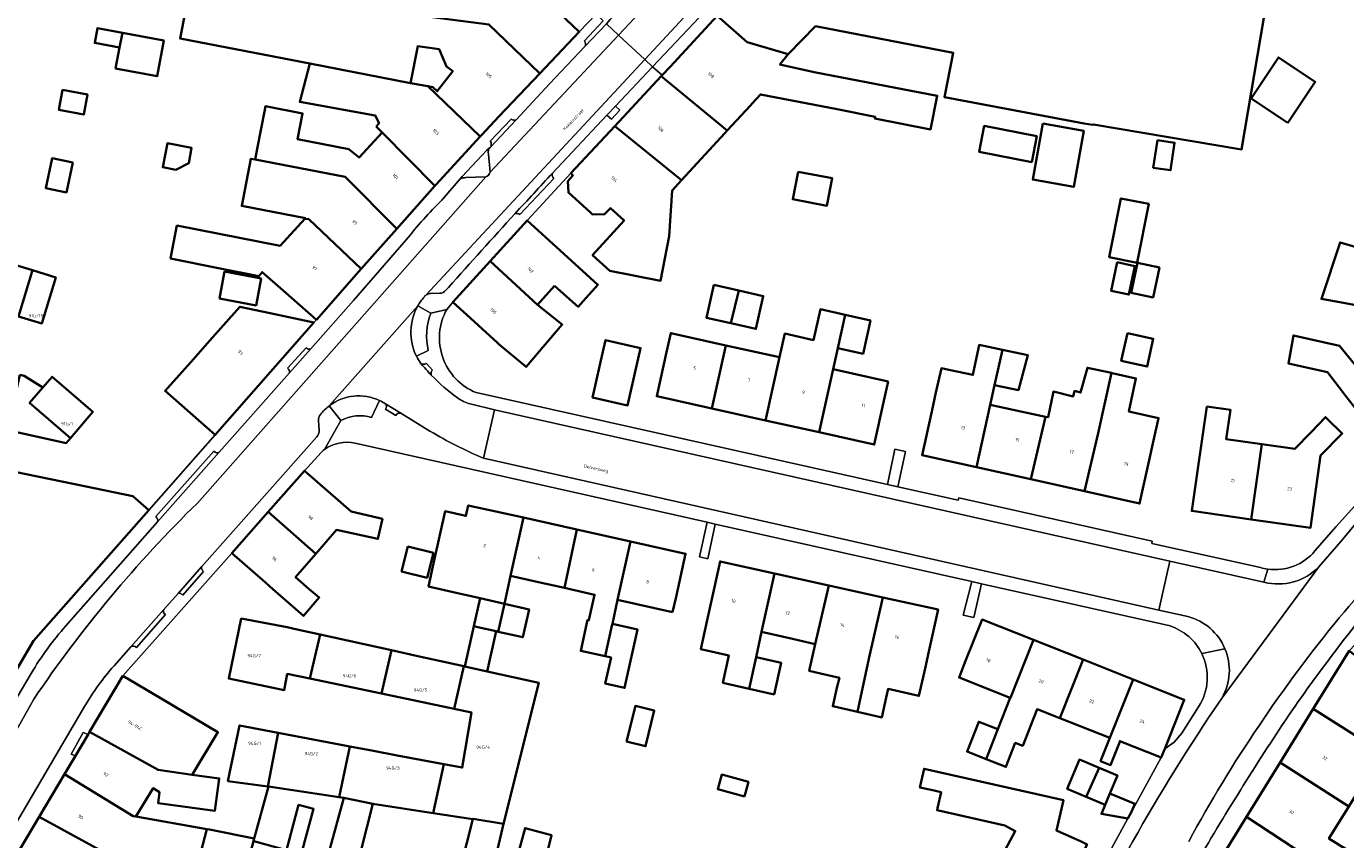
# Model space of a CAD drawing. Header units: metres. Extents: x 197700 to 204338, y 317132 to 325229.
# Tile 609 of 656: x 203213 to 203361, y 318282 to 318373. Entities that reach past the tile are written whole.
import ezdxf
from ezdxf.enums import TextEntityAlignment as Align

# ---------------------------------------------------------------- set-up
doc = ezdxf.new("R2010")
doc.units = ezdxf.units.M
for name, color, linetype, lineweight in [('B-WE-GR-BEPLANTING_CULTUUR_BODEMBEDEKKER-GV', 90, 'Continuous', 18), ('B-WE-OG-BEBOUWING-GV', 7, 'Continuous', 35), ('B-WE-OG-BEBOUWING-T18', 10, 'Continuous', 18), ('B-WE-OG-TERREIN_ERF-GV', 7, 'Continuous', 18), ('B-WE-OG-TOPOGRAFIE-T18', 10, 'Continuous', 18), ('B-WE-VH-VERHARDING_ASFALT-GV', 252, 'Continuous', 18), ('B-WE-VH-VERHARDING_BETONSTRAATSTEEN-GV', 252, 'Continuous', 18), ('B-WE-VH-VERHARDING_OPEN-GV', 252, 'Continuous', 18), ('B-WE-VH-VERHARDING_TEGEL-GV', 252, 'Continuous', 18)]:
    doc.layers.add(name, color=color, linetype=linetype, lineweight=lineweight)
doc.styles.add('NLCS-ISO-M200-T18', font='NLCS-ISO.ttf', dxfattribs={"height": 0.36})

msp = doc.modelspace()

# ---------------------------------------------------------------- linework, layer by layer
at = {"layer": 'B-WE-GR-BEPLANTING_CULTUUR_BODEMBEDEKKER-GV'}
for points in [[(203264.811, 318359.553), (203264.407, 318359.231), (203261.637, 318356.277), (203261.394, 318356.009)], [(203264.76, 318356.766), (203264.569, 318358.789)], [(203262.055, 318356.141), (203264.277, 318356.232)], [(203258.127, 318340.951), (203256.671, 318341.78)], [(203256.503, 318336.151), (203257.833, 318336.79)], [(203251.481, 318329.269), (203252.387, 318331.174)], [(203246.74, 318330.579), (203248.058, 318328.951)]]:
    msp.add_lwpolyline(points, dxfattribs=at)
for points in [[(203264.569, 318358.789, -0.2937185), (203264.811, 318359.553)], [(203264.277, 318356.232, 0.2566328), (203264.76, 318356.766)], [(203261.394, 318356.009, -0.0846669), (203262.055, 318356.141)], [(203256.671, 318341.78, 0.2487079), (203256.503, 318336.151)], [(203257.833, 318336.79, -0.1485784), (203258.127, 318340.951)], [(203252.387, 318331.174, 0.2788916), (203246.74, 318330.579)], [(203248.058, 318328.951, -0.1997564), (203251.481, 318329.269)]]:
    msp.add_lwpolyline(points, format="xyb", dxfattribs=at)
at = {"layer": 'B-WE-OG-BEBOUWING-GV'}
for points in [[(203267.16, 318379.676), (203267.027, 318379.532), (203262.564, 318380.231), (203262.501, 318379.828), (203262.051, 318376.954), (203256.359, 318377.676), (203251.834, 318378.249), (203251.402, 318374.992), (203257.119, 318374.252), (203264.635, 318373.309), (203270.323, 318367.805), (203274.749, 318372.46), (203271.125, 318375.906)], [(203263.658, 318360.766), (203263.825, 318360.947), (203265.733, 318362.978), (203270.323, 318367.805), (203264.635, 318373.309), (203257.119, 318374.252), (203251.402, 318374.992), (203248.804, 318375.487), (203231.391, 318378.744), (203230.03, 318371.741), (203244.561, 318368.917), (203255.856, 318366.722), (203256.661, 318370.862), (203259.072, 318370.53), (203259.877, 318368.597), (203260.576, 318368.055), (203258.843, 318365.82), (203258.334, 318366.291), (203257.806, 318366.383)], [(203290.22, 318374.281), (203284.927, 318368.553), (203284.042, 318367.604), (203283.947, 318367.502), (203291.343, 318361.42), (203293.93, 318364.241), (203294.085, 318364.409), (203295.06, 318365.473), (203303.65, 318363.798), (203307.913, 318362.967), (203307.885, 318362.756), (203314.127, 318361.539), (203314.863, 318365.312), (203301.078, 318367.959), (203297.246, 318368.807), (203298.17, 318369.965), (203293.576, 318371.321)], [(203223.563, 318372.368), (203220.785, 318372.893), (203220.471, 318371.234), (203223.249, 318370.709)], [(203222.81, 318368.383), (203227.453, 318367.506), (203228.206, 318371.49), (203223.563, 318372.368), (203223.249, 318370.709)], [(203354.152, 318362.277), (203357.222, 318366.87), (203353.114, 318369.616), (203350.044, 318365.023)], [(203251.989, 318361.87), (203252.671, 318361.186), (203258.575, 318355.233), (203258.683, 318355.355), (203263.658, 318360.766), (203257.806, 318366.383), (203255.856, 318366.722), (203244.561, 318368.917), (203243.438, 318364.616), (203251.906, 318363.104), (203252.321, 318362.229)], [(203291.343, 318361.42), (203283.947, 318367.502), (203278.729, 318361.906), (203286.228, 318355.843), (203291.068, 318361.121)], [(203216.843, 318365.962), (203216.45, 318363.722), (203219.255, 318363.23), (203219.648, 318365.469)], [(203254.315, 318350.423), (203258.575, 318355.233), (203252.671, 318361.186), (203250.101, 318358.407), (203248.918, 318359.324), (203243.187, 318360.438), (203243.75, 318363.336), (203239.596, 318364.143), (203239.519, 318363.748), (203238.701, 318359.54), (203238.433, 318358.163), (203248.512, 318356.222)], [(203326.707, 318362.203), (203325.576, 318355.921), (203330.156, 318355.097), (203331.287, 318361.38)], [(203273.805, 318356.625), (203274.053, 318356.39), (203273.481, 318355.74), (203273.534, 318354.465), (203276.008, 318352.236), (203276.257, 318352.012), (203277.602, 318352.04), (203278.243, 318352.739), (203279.782, 318351.328), (203276.245, 318347.471), (203278.165, 318345.71), (203283.861, 318344.599), (203284.833, 318349.582), (203285.184, 318354.705), (203286.228, 318355.843), (203278.729, 318361.906)], [(203325.449, 318357.873), (203326.018, 318360.784), (203320.145, 318361.931), (203319.576, 318359.02)], [(203229.569, 318357.023), (203230.996, 318357.773), (203231.322, 318359.469), (203228.609, 318359.99), (203228.093, 318357.306)], [(203339.532, 318360.328), (203339.076, 318357.256), (203341.011, 318356.969), (203341.467, 318360.042)], [(203217.998, 318357.832), (203215.681, 318358.322), (203214.972, 318354.968), (203217.289, 318354.478)], [(203250.326, 318345.919), (203254.315, 318350.423), (203248.512, 318356.222), (203238.433, 318358.163), (203237.959, 318358.254), (203236.933, 318352.972), (203244.068, 318351.585), (203244.02, 318351.533), (203244.44, 318351.484)], [(203299.278, 318356.802), (203298.684, 318353.725), (203302.509, 318352.988), (203303.102, 318356.065)], [(203337.268, 318346.62), (203338.571, 318353.19), (203335.445, 318353.81), (203334.142, 318347.24), (203337.097, 318346.654)], [(203245.327, 318340.211), (203250.326, 318345.919), (203244.44, 318351.484), (203244.02, 318351.533), (203241.234, 318348.52), (203229.669, 318350.768), (203228.957, 318347.093), (203234.53, 318345.983), (203238.866, 318345.12), (203239.226, 318345.555), (203241.566, 318343.505)], [(203271.986, 318344.018), (203274.638, 318341.672), (203275.177, 318342.302), (203276.851, 318344.151), (203272.63, 318347.987), (203268.93, 318351.349), (203264.789, 318346.791), (203270.064, 318341.904)], [(203382.244, 318337.615), (203390.376, 318341.484), (203390.628, 318342.086), (203388.445, 318346.894), (203383.892, 318344.827), (203380.567, 318343.317), (203370.928, 318346.109), (203370.873, 318345.917), (203365.226, 318347.553), (203365.171, 318347.388), (203360.006, 318348.884), (203357.917, 318342.564), (203363.216, 318341.607), (203363.185, 318341.501), (203369.164, 318340.34), (203372.319, 318339.513)], [(203210.869, 318346.549), (203209.308, 318341.375), (203211.919, 318340.587), (203213.48, 318345.761)], [(203264.789, 318346.791), (203260.608, 318342.189), (203262.57, 318340.393), (203265.577, 318337.64), (203265.766, 318337.467), (203268.791, 318334.95), (203272.849, 318339.677), (203270.064, 318341.904)], [(203335.017, 318346.657), (203334.35, 318343.466), (203336.348, 318343.048), (203337.015, 318346.239)], [(203339.76, 318346.08), (203337.31, 318346.592), (203336.609, 318343.242), (203339.06, 318342.73)], [(203213.48, 318345.761), (203211.919, 318340.587), (203214.53, 318339.799), (203216.091, 318344.973)], [(203234.446, 318342.598), (203238.542, 318341.823), (203239.113, 318344.841), (203235.017, 318345.615)], [(203289.835, 318344.13), (203289.006, 318340.443), (203291.726, 318339.831), (203292.625, 318343.502)], [(203292.625, 318343.502), (203291.726, 318339.831), (203294.55, 318339.196), (203295.379, 318342.882)], [(203230.215, 318330.617), (203233.974, 318327.32), (203245.028, 318339.922), (203240.136, 318340.956), (203236.726, 318341.677), (203233.371, 318337.888), (203231.22, 318335.459), (203228.957, 318332.933), (203228.35, 318332.253)], [(203295.616, 318328.954), (203301.639, 318327.617), (203303.21, 318334.691), (203303.74, 318337.048), (203304.56, 318340.772), (203301.778, 318341.398), (203301, 318337.943), (203297.781, 318338.667), (203297.185, 318336.022)], [(203304.56, 318340.772), (203303.74, 318337.048), (203306.55, 318336.415), (203307.387, 318340.136)], [(203284.523, 318336.582), (203283.43, 318331.66), (203289.611, 318330.287), (203291.169, 318337.358), (203284.999, 318338.727)], [(203336.185, 318338.732), (203335.495, 318335.625), (203338.383, 318334.985), (203339.072, 318338.092)], [(203373.317, 318330.748), (203368.547, 318336.449), (203364.159, 318337.352), (203361.615, 318335.267), (203359.939, 318337.312), (203354.785, 318338.472), (203354.215, 318335.317), (203358.582, 318334.335), (203360.319, 318332.112), (203360.659, 318331.678), (203362.297, 318329.581), (203363.398, 318328.173), (203365.431, 318329.761), (203367.943, 318326.547)], [(203276.549, 318332.822), (203276.252, 318331.503), (203280.173, 318330.621), (203281.622, 318337.06), (203277.701, 318337.942), (203277.191, 318335.676)], [(203295.616, 318328.954), (203297.185, 318336.022), (203291.169, 318337.358), (203289.611, 318330.287)], [(203314.25, 318329.947), (203313.163, 318325.067), (203319.251, 318323.71), (203320.808, 318330.699), (203321.301, 318332.911), (203322.18, 318336.854), (203319.584, 318337.409), (203319.507, 318337.05), (203318.863, 318334.038), (203316.185, 318334.611), (203315.341, 318334.797), (203314.726, 318332.082)], [(203322.18, 318336.854), (203321.301, 318332.911), (203323.967, 318332.339), (203325.027, 318336.245)], [(203212.069, 318334.065), (203210.743, 318328.025), (203210.71, 318327.842), (203217.258, 318326.412), (203217.741, 318326.973), (203213.163, 318330.914), (203214.634, 318332.622), (203212.547, 318333.96)], [(203309.37, 318333.306), (203303.21, 318334.691), (203301.639, 318327.617), (203307.804, 318326.248), (203308.887, 318331.129)], [(203327.004, 318329.367), (203325.339, 318322.353), (203331.37, 318321.009), (203332.907, 318327.522), (203334.412, 318334.262), (203331.693, 318334.844), (203330.939, 318332.065), (203330.266, 318332.248), (203330.093, 318331.61), (203327.904, 318332.204), (203327.284, 318329.307)], [(203331.37, 318321.009), (203337.537, 318319.634), (203338.625, 318324.514), (203339.116, 318326.717), (203339.672, 318329.213), (203336.347, 318329.954), (203337.138, 318333.653), (203334.475, 318334.249), (203334.412, 318334.262), (203332.907, 318327.522)], [(203217.741, 318326.973), (203220.261, 318329.899), (203215.683, 318333.841), (203214.634, 318332.622), (203213.163, 318330.914)], [(203325.339, 318322.353), (203327.004, 318329.367), (203323.372, 318330.144), (203320.808, 318330.699), (203319.251, 318323.71)], [(203345.065, 318330.522), (203344.095, 318323.77), (203343.384, 318318.821), (203350.036, 318317.865), (203351.243, 318326.273), (203347.252, 318326.836), (203347.719, 318330.148)], [(203358.537, 318329.176), (203358.381, 318329.329), (203356.711, 318327.607), (203354.927, 318325.753), (203351.243, 318326.273), (203350.036, 318317.865), (203356.688, 318316.91), (203357.825, 318325.02), (203360.253, 318327.495)], [(203226.522, 318318.905), (203224.731, 318320.456), (203219.502, 318321.536), (203210.054, 318323.487), (203210.212, 318324.234), (203209.707, 318324.37), (203205.875, 318306.412), (203200.069, 318307.837), (203200.012, 318307.607), (203199.454, 318305.331), (203198.894, 318303.327), (203199.045, 318303.289), (203197.811, 318298.358), (203194.865, 318286.688), (203199.735, 318285.47), (203203.434, 318286.998), (203213.608, 318304.258)], [(203252.697, 318317.932), (203249.191, 318318.736), (203243.956, 318323.317), (203239.9, 318318.699), (203245.239, 318314.009), (203247.56, 318316.693), (203252.197, 318315.668)], [(203267.034, 318311.537), (203268.496, 318318.058), (203262.312, 318319.432), (203262.051, 318318.255), (203259.745, 318318.77), (203258.552, 318313.432), (203257.865, 318310.358), (203260.974, 318309.649), (203263.646, 318309.041), (203266.393, 318308.414)], [(203240.423, 318310.062), (203243.849, 318307.057), (203245.618, 318309.103), (203244.509, 318310.062), (203242.974, 318311.389), (203245.239, 318314.009), (203239.9, 318318.699), (203235.844, 318314.082), (203239.601, 318310.783)], [(203274.484, 318316.728), (203268.496, 318318.058), (203267.034, 318311.537), (203269.84, 318310.91), (203273.089, 318310.184)], [(203279.055, 318308.846), (203280.512, 318315.389), (203274.484, 318316.728), (203273.089, 318310.184), (203276.469, 318309.429), (203275.831, 318306.573), (203275.689, 318306.605), (203274.914, 318303.137), (203277.654, 318302.525), (203278.419, 318305.939), (203278.465, 318306.149)], [(203258.411, 318314.102), (203255.552, 318314.823), (203254.849, 318312.034), (203257.708, 318311.313)], [(203285.221, 318307.471), (203285.601, 318309.179), (203286.676, 318314.02), (203280.512, 318315.389), (203279.055, 318308.846)], [(203296.632, 318311.805), (203290.534, 318313.152), (203289.455, 318308.27), (203289.08, 318306.574), (203288.366, 318303.337), (203291.533, 318302.607), (203290.844, 318299.562), (203293.78, 318298.9), (203294.562, 318302.437), (203295.186, 318305.264)], [(203296.632, 318311.805), (203295.186, 318305.264), (203298.637, 318304.482), (203301.206, 318303.9), (203302.731, 318310.457)], [(203308.762, 318309.124), (203302.731, 318310.457), (203301.206, 318303.9), (203300.527, 318300.9), (203301.797, 318300.613), (203303.902, 318300.105), (203303.668, 318299.156), (203303.164, 318296.931), (203305.927, 318296.306), (203306.641, 318299.637), (203307.29, 318302.576)], [(203265.435, 318305.334), (203265.678, 318305.279), (203266.393, 318308.414), (203263.646, 318309.041), (203262.931, 318305.905), (203263.395, 318305.799)], [(203313.923, 318303.072), (203314.958, 318307.755), (203308.762, 318309.124), (203307.29, 318302.576), (203306.641, 318299.637), (203305.927, 318296.306), (203308.509, 318295.722), (203308.648, 318295.69), (203309.152, 318297.917), (203309.367, 318298.868), (203312.806, 318298.09), (203313.5, 318301.158)], [(203266.393, 318308.414), (203265.678, 318305.279), (203268.426, 318304.653), (203269.141, 318307.787)], [(203245.71, 318304.975), (203243.151, 318305.54), (203242.035, 318305.773), (203236.886, 318306.748), (203235.478, 318300.025), (203241.688, 318298.724), (203242.036, 318300.562), (203244.581, 318300.029)], [(203277.654, 318302.525), (203278.316, 318302.377), (203277.668, 318299.477), (203279.837, 318298.993), (203281.294, 318305.517), (203278.465, 318306.149), (203278.419, 318305.939)], [(203323.045, 318297.889), (203323.064, 318297.881), (203325.644, 318304.368), (203319.894, 318306.649), (203318.05, 318302.002), (203317.311, 318300.139)], [(203252.607, 318298.348), (203253.716, 318303.205), (203245.71, 318304.975), (203244.581, 318300.029)], [(203265.435, 318305.334), (203263.395, 318305.799), (203262.931, 318305.905), (203261.933, 318301.39), (203264.441, 318300.836)], [(203252.607, 318298.348), (203260.731, 318296.646), (203261.821, 318301.415), (203256.654, 318302.557), (203253.716, 318303.205)], [(203331.23, 318302.153), (203325.644, 318304.368), (203323.064, 318297.881), (203323.045, 318297.889), (203321.663, 318294.367), (203320.334, 318291.019), (203322.562, 318290.145), (203323.617, 318292.835), (203324.452, 318292.507), (203326.059, 318296.602), (203328.623, 318295.596)], [(203370.939, 318287.821), (203372.412, 318290.203), (203366.129, 318294.088), (203368.286, 318297.576), (203361.014, 318303.14), (203356.989, 318296.628)], [(203293.78, 318298.9), (203296.594, 318298.263), (203297.394, 318301.796), (203294.562, 318302.437)], [(203336.804, 318299.941), (203331.23, 318302.153), (203328.623, 318295.596), (203334.211, 318293.404)], [(203223.606, 318300.334), (203219.888, 318294.068), (203227.587, 318289.802), (203231.37, 318289.246), (203234.26, 318294.014), (203227.906, 318297.783)], [(203260.731, 318296.646), (203262.688, 318296.236), (203261.644, 318290.055), (203259.581, 318290.446), (203258.404, 318284.967), (203262.846, 318284.284), (203262.856, 318284.323), (203266.284, 318283.752), (203270.208, 318299.562), (203264.441, 318300.836), (203261.933, 318301.39), (203261.821, 318301.415)], [(203333.171, 318290.783), (203334.29, 318290.343), (203335.316, 318292.958), (203335.318, 318293.028), (203339.964, 318291.181), (203340.357, 318292.168), (203342.543, 318297.665), (203336.804, 318299.941), (203334.211, 318293.404)], [(203280.064, 318292.969), (203282.183, 318292.451), (203283.163, 318296.456), (203281.044, 318296.975)], [(203353.277, 318290.623), (203360.973, 318285.713), (203363.056, 318289.081), (203365.818, 318287.373), (203369.322, 318285.206), (203370.825, 318287.636), (203370.939, 318287.821), (203356.989, 318296.628)], [(203239.844, 318287.958), (203241.01, 318293.959), (203236.687, 318294.777), (203235.383, 318288.55)], [(203320.334, 318291.019), (203321.663, 318294.367), (203319.525, 318295.206), (203318.209, 318291.853)], [(203218.303, 318291.395), (203217.08, 318289.334), (203224.785, 318284.622), (203225.083, 318284.57), (203227.011, 318287.75), (203227.74, 318287.308), (203227.575, 318286.068), (203233.928, 318285.225), (203234.408, 318288.843), (203231.37, 318289.246), (203227.587, 318289.802), (203219.888, 318294.068), (203219.717, 318293.779)], [(203239.844, 318287.958), (203239.951, 318287.944), (203247.853, 318286.746), (203249.067, 318292.435), (203241.01, 318293.959)], [(203249.067, 318292.435), (203247.853, 318286.746), (203248.375, 318286.667), (203251.638, 318286.008), (203258.404, 318284.967), (203259.581, 318290.446), (203254.37, 318291.431), (203251.716, 318291.934)], [(203322.446, 318278.453), (203330.478, 318274.186), (203333.391, 318279.657), (203333.594, 318279.549), (203333.744, 318279.832), (203331.449, 318281.053), (203331.66, 318281.45), (203331.007, 318281.798), (203328.228, 318283.004), (203328.998, 318286.422), (203313.399, 318289.935), (203312.928, 318287.843), (203314.189, 318287.559), (203315.305, 318287.308), (203314.901, 318285.512), (203314.85, 318285.286), (203322.442, 318283.576), (203323.607, 318282.957), (203321.587, 318279.155), (203322.548, 318278.644)], [(203331.56, 318286.784), (203333.014, 318290.031), (203330.804, 318290.953), (203329.439, 318287.68)], [(203333.014, 318290.031), (203331.56, 318286.784), (203333.68, 318285.888), (203334.213, 318287.166), (203335.054, 318289.18)], [(203360.973, 318285.713), (203353.277, 318290.623), (203349.523, 318284.549), (203363.17, 318275.601), (203364.931, 318278.288), (203358.747, 318282.112)], [(203217.08, 318289.334), (203214.239, 318284.547), (203222.645, 318279.939), (203231.615, 318277.406), (203232.111, 318279.721), (203233.044, 318283.17), (203225.083, 318284.57), (203224.785, 318284.622)], [(203293.274, 318286.823), (203293.718, 318288.461), (203290.726, 318289.272), (203290.282, 318287.635)], [(203238.359, 318270.451), (203243.554, 318269.086), (203248.375, 318286.667), (203247.853, 318286.746), (203239.951, 318287.944), (203238.339, 318282.105), (203238.262, 318281.825), (203238.293, 318281.817), (203241.953, 318280.83), (203243.313, 318285.876), (203244.978, 318285.427), (203243.379, 318279.493), (203244.491, 318279.193), (203244.28, 318278.412), (203240.697, 318279.346), (203239.63, 318275.287)], [(203336.222, 318284.353), (203336.627, 318285.092), (203337.006, 318286.001), (203334.213, 318287.166), (203333.68, 318285.888), (203333.255, 318284.87)], [(203255.193, 318279.756), (203252.25, 318280.507), (203251.258, 318276.618), (203248.055, 318277.408), (203248.273, 318278.263), (203249.609, 318278.056), (203251.638, 318286.008), (203248.375, 318286.667), (203243.554, 318269.086), (203248.972, 318267.662), (203250.521, 318273.263), (203253.277, 318272.515), (203253.748, 318274.294)], [(203236.712, 318276.067), (203238.262, 318281.825), (203238.339, 318282.105), (203233.336, 318283.119), (203233.044, 318283.17), (203232.111, 318279.721), (203231.615, 318277.406), (203222.645, 318279.939), (203214.239, 318284.547), (203212.11, 318280.958), (203213.18, 318277.21), (203227.05, 318273.492), (203235.412, 318271.239)], [(203258.023, 318274.22), (203257.749, 318273.21), (203255.99, 318266.723), (203255.757, 318265.865), (203261.393, 318264.337), (203263.337, 318272.646), (203263.562, 318273.478), (203263.84, 318273.403), (203265.73, 318281.522), (203266.284, 318283.752), (203262.856, 318284.323), (203262.846, 318284.284), (203260.14, 318273.679)], [(203345.743, 318278.433), (203353.462, 318273.544), (203358.446, 318270.421), (203360.794, 318274.155), (203361.815, 318273.523), (203362.11, 318273.341), (203362.169, 318273.402), (203367.122, 318270.339), (203368.234, 318272.138), (203365.382, 318274.151), (203363.17, 318275.601), (203349.523, 318284.549)], [(203261.393, 318264.337), (203266.626, 318262.918), (203268.948, 318272.016), (203269.044, 318271.992), (203271.647, 318282.48), (203268.689, 318283.287), (203265.869, 318272.955), (203263.84, 318273.403), (203263.562, 318273.478), (203263.337, 318272.646)]]:
    msp.add_lwpolyline(points, close=True, dxfattribs=at)
msp.add_lwpolyline([(203290.22, 318374.281), (203293.576, 318371.321), (203298.17, 318369.965), (203301.242, 318373.091), (203316.667, 318370.128), (203315.668, 318365.161), (203331.332, 318362.212), (203332.315, 318362.047), (203332.359, 318362.095), (203348.971, 318359.305), (203352.156, 318378.273)], dxfattribs=at)
at = {"layer": 'B-WE-OG-TERREIN_ERF-GV'}
for points in [[(203210.054, 318323.487), (203219.502, 318321.536), (203224.731, 318320.456), (203226.522, 318318.905), (203233.974, 318327.32), (203230.215, 318330.617), (203228.35, 318332.253), (203228.957, 318332.933), (203231.22, 318335.459), (203233.371, 318337.888), (203236.726, 318341.677), (203240.136, 318340.956), (203245.028, 318339.922), (203245.327, 318340.211), (203241.566, 318343.505), (203239.226, 318345.555), (203238.866, 318345.12), (203234.53, 318345.983), (203228.957, 318347.093), (203229.669, 318350.768), (203241.234, 318348.52), (203244.02, 318351.533), (203244.068, 318351.585), (203236.933, 318352.972), (203237.959, 318358.254), (203238.433, 318358.163), (203238.701, 318359.54), (203239.519, 318363.748), (203239.596, 318364.143), (203243.75, 318363.336), (203243.187, 318360.438), (203248.918, 318359.324), (203250.101, 318358.407), (203252.671, 318361.186), (203251.989, 318361.87), (203252.321, 318362.229), (203251.906, 318363.104), (203243.438, 318364.616), (203244.561, 318368.917), (203230.03, 318371.741), (203231.391, 318378.744)], [(203352.156, 318378.273), (203348.971, 318359.305), (203332.359, 318362.095), (203332.315, 318362.047), (203331.332, 318362.212), (203315.668, 318365.161), (203316.667, 318370.128), (203301.242, 318373.091), (203298.17, 318369.965), (203297.246, 318368.807), (203301.078, 318367.959), (203314.863, 318365.312), (203314.127, 318361.539), (203307.885, 318362.756), (203307.913, 318362.967), (203303.65, 318363.798), (203295.06, 318365.473), (203294.085, 318364.409), (203293.93, 318364.241), (203291.343, 318361.42), (203291.068, 318361.121), (203286.228, 318355.843), (203285.184, 318354.705), (203284.833, 318349.582), (203283.861, 318344.599), (203278.165, 318345.71), (203276.245, 318347.471), (203279.782, 318351.328), (203278.243, 318352.739), (203277.602, 318352.04), (203276.257, 318352.012), (203276.008, 318352.236), (203273.534, 318354.465), (203273.481, 318355.74), (203274.053, 318356.39), (203273.805, 318356.625), (203268.93, 318351.349), (203272.63, 318347.987), (203276.851, 318344.151), (203275.177, 318342.302), (203274.638, 318341.672), (203271.986, 318344.018), (203270.064, 318341.904), (203272.849, 318339.677), (203268.791, 318334.95), (203265.766, 318337.467), (203265.577, 318337.64), (203262.57, 318340.393), (203260.608, 318342.189), (203259.908, 318341.386)], [(203271.125, 318375.906), (203274.749, 318372.46), (203276.643, 318374.459)], [(203363.216, 318341.607), (203357.917, 318342.564), (203360.006, 318348.884), (203365.171, 318347.388)], [(203360.659, 318331.678), (203360.319, 318332.112), (203358.582, 318334.335), (203354.215, 318335.317), (203354.785, 318338.472), (203359.939, 318337.312), (203361.615, 318335.267)], [(203212.547, 318333.96), (203214.634, 318332.622), (203215.683, 318333.841), (203220.261, 318329.899), (203217.741, 318326.973), (203217.258, 318326.412), (203210.71, 318327.842)], [(203263.2, 318332.062), (203309.305, 318321.766), (203310.126, 318325.732), (203311.301, 318325.481), (203310.464, 318321.507)], [(203245.822, 318325.359), (203243.956, 318323.317), (203249.191, 318318.736), (203252.697, 318317.932), (203252.197, 318315.668), (203247.56, 318316.693), (203245.239, 318314.009), (203242.974, 318311.389), (203244.509, 318310.062), (203245.618, 318309.103), (203243.849, 318307.057), (203240.423, 318310.062), (203239.601, 318310.783), (203235.844, 318314.082), (203223.606, 318300.334), (203227.906, 318297.783), (203234.26, 318294.014), (203231.37, 318289.246), (203234.408, 318288.843), (203233.928, 318285.225), (203227.575, 318286.068), (203227.74, 318287.308), (203227.011, 318287.75), (203225.083, 318284.57), (203233.044, 318283.17), (203233.336, 318283.119), (203238.339, 318282.105), (203239.951, 318287.944)], [(203340.958, 318305.928), (203319.842, 318310.658), (203318.979, 318306.866), (203317.78, 318307.131), (203318.749, 318310.903), (203290, 318317.343), (203289.177, 318313.451), (203288.24, 318313.672), (203289.093, 318317.546), (203249.64, 318326.384)], [(203310.464, 318321.507), (203317.219, 318319.999), (203317.292, 318320.264), (203338.952, 318315.431), (203338.916, 318315.153), (203351.086, 318312.463)], [(203357.19, 318314.332), (203359.569, 318317.052), (203362.954, 318320.845)], [(203239.951, 318287.944), (203239.844, 318287.958), (203235.383, 318288.55), (203236.687, 318294.777), (203241.01, 318293.959), (203249.067, 318292.435), (203251.716, 318291.934), (203254.37, 318291.431), (203259.581, 318290.446), (203261.644, 318290.055), (203262.688, 318296.236), (203260.731, 318296.646), (203252.607, 318298.348), (203244.581, 318300.029), (203242.036, 318300.562), (203241.688, 318298.724), (203235.478, 318300.025), (203236.886, 318306.748), (203242.035, 318305.773), (203243.151, 318305.54), (203245.71, 318304.975), (203253.716, 318303.205), (203256.654, 318302.557), (203261.821, 318301.415), (203261.933, 318301.39), (203262.931, 318305.905), (203263.646, 318309.041), (203260.974, 318309.649), (203257.865, 318310.358), (203258.552, 318313.432), (203259.745, 318318.77), (203262.051, 318318.255), (203262.312, 318319.432), (203268.496, 318318.058), (203274.484, 318316.728), (203280.512, 318315.389), (203286.676, 318314.02), (203285.601, 318309.179), (203285.221, 318307.471), (203279.055, 318308.846), (203278.465, 318306.149), (203281.294, 318305.517), (203279.837, 318298.993), (203277.668, 318299.477), (203278.316, 318302.377), (203277.654, 318302.525), (203274.914, 318303.137), (203275.689, 318306.605), (203275.831, 318306.573), (203276.469, 318309.429), (203273.089, 318310.184), (203269.84, 318310.91), (203267.034, 318311.537), (203266.393, 318308.414), (203269.141, 318307.787), (203268.426, 318304.653), (203265.678, 318305.279), (203265.435, 318305.334), (203264.441, 318300.836), (203270.208, 318299.562), (203266.284, 318283.752), (203265.73, 318281.522)], [(203333.744, 318279.832), (203336.222, 318284.353), (203333.255, 318284.87), (203333.68, 318285.888), (203331.56, 318286.784), (203329.439, 318287.68), (203330.804, 318290.953), (203333.014, 318290.031), (203335.054, 318289.18), (203334.213, 318287.166), (203337.006, 318286.001), (203336.627, 318285.092), (203339.964, 318291.181), (203335.318, 318293.028), (203335.316, 318292.958), (203334.29, 318290.343), (203333.171, 318290.783), (203334.211, 318293.404), (203328.623, 318295.596), (203326.059, 318296.602), (203324.452, 318292.507), (203323.617, 318292.835), (203322.562, 318290.145), (203320.334, 318291.019), (203318.209, 318291.853), (203319.525, 318295.206), (203321.663, 318294.367), (203323.045, 318297.889), (203317.311, 318300.139), (203318.05, 318302.002), (203319.894, 318306.649), (203325.644, 318304.368), (203331.23, 318302.153), (203336.804, 318299.941), (203342.543, 318297.665), (203340.357, 318292.168), (203341.429, 318292.915), (203342.282, 318293.907), (203344.16, 318296.883)], [(203321.587, 318279.155), (203323.607, 318282.957), (203322.442, 318283.576), (203314.85, 318285.286), (203314.901, 318285.512), (203315.305, 318287.308), (203314.189, 318287.559), (203312.928, 318287.843), (203313.399, 318289.935), (203328.998, 318286.422), (203328.228, 318283.004), (203331.007, 318281.798)], [(203360.973, 318285.713), (203358.747, 318282.112), (203364.931, 318278.288)], [(203265.869, 318272.955), (203268.689, 318283.287), (203271.647, 318282.48), (203269.044, 318271.992)]]:
    msp.add_lwpolyline(points, dxfattribs=at)
for points in [[(203227.453, 318367.506), (203222.81, 318368.383), (203223.249, 318370.709), (203220.471, 318371.234), (203220.785, 318372.893), (203223.563, 318372.368), (203228.206, 318371.49)], [(203255.856, 318366.722), (203257.806, 318366.383), (203258.334, 318366.291), (203258.843, 318365.82), (203260.576, 318368.055), (203259.877, 318368.597), (203259.072, 318370.53), (203256.661, 318370.862)], [(203354.152, 318362.277), (203350.044, 318365.023), (203353.114, 318369.616), (203357.222, 318366.87)], [(203216.843, 318365.962), (203219.648, 318365.469), (203219.255, 318363.23), (203216.45, 318363.722)], [(203326.707, 318362.203), (203331.287, 318361.38), (203330.156, 318355.097), (203325.576, 318355.921)], [(203325.449, 318357.873), (203319.576, 318359.02), (203320.145, 318361.931), (203326.018, 318360.784)], [(203229.569, 318357.023), (203228.093, 318357.306), (203228.609, 318359.99), (203231.322, 318359.469), (203230.996, 318357.773)], [(203339.532, 318360.328), (203341.467, 318360.042), (203341.011, 318356.969), (203339.076, 318357.256)], [(203217.998, 318357.832), (203217.289, 318354.478), (203214.972, 318354.968), (203215.681, 318358.322)], [(203299.278, 318356.802), (203303.102, 318356.065), (203302.509, 318352.988), (203298.684, 318353.725)], [(203338.571, 318353.19), (203337.268, 318346.62), (203337.097, 318346.654), (203334.142, 318347.24), (203335.445, 318353.81)], [(203206.698, 318342.162), (203204.087, 318342.95), (203205.648, 318348.124), (203208.259, 318347.336), (203210.869, 318346.549), (203213.48, 318345.761), (203216.091, 318344.973), (203214.53, 318339.799), (203211.919, 318340.587), (203209.308, 318341.375)], [(203335.017, 318346.657), (203337.015, 318346.239), (203336.348, 318343.048), (203334.35, 318343.466)], [(203339.76, 318346.08), (203339.06, 318342.73), (203336.609, 318343.242), (203337.31, 318346.592)], [(203234.446, 318342.598), (203235.017, 318345.615), (203239.113, 318344.841), (203238.542, 318341.823)], [(203289.006, 318340.443), (203289.835, 318344.13), (203292.625, 318343.502), (203295.379, 318342.882), (203294.55, 318339.196), (203291.726, 318339.831)], [(203301.639, 318327.617), (203295.616, 318328.954), (203289.611, 318330.287), (203283.43, 318331.66), (203284.523, 318336.582), (203284.999, 318338.727), (203291.169, 318337.358), (203297.185, 318336.022), (203297.781, 318338.667), (203301, 318337.943), (203301.778, 318341.398), (203304.56, 318340.772), (203307.387, 318340.136), (203306.55, 318336.415), (203303.74, 318337.048), (203303.21, 318334.691), (203309.37, 318333.306), (203308.887, 318331.129), (203307.804, 318326.248)], [(203336.185, 318338.732), (203339.072, 318338.092), (203338.383, 318334.985), (203335.495, 318335.625)], [(203277.191, 318335.676), (203277.701, 318337.942), (203281.622, 318337.06), (203280.173, 318330.621), (203276.252, 318331.503), (203276.549, 318332.822)], [(203338.625, 318324.514), (203337.537, 318319.634), (203331.37, 318321.009), (203325.339, 318322.353), (203319.251, 318323.71), (203313.163, 318325.067), (203314.25, 318329.947), (203314.726, 318332.082), (203315.341, 318334.797), (203316.185, 318334.611), (203318.863, 318334.038), (203319.507, 318337.05), (203319.584, 318337.409), (203322.18, 318336.854), (203325.027, 318336.245), (203323.967, 318332.339), (203321.301, 318332.911), (203320.808, 318330.699), (203323.372, 318330.144), (203327.004, 318329.367), (203327.284, 318329.307), (203327.904, 318332.204), (203330.093, 318331.61), (203330.266, 318332.248), (203330.939, 318332.065), (203331.693, 318334.844), (203334.412, 318334.262), (203334.475, 318334.249), (203337.138, 318333.653), (203336.347, 318329.954), (203339.672, 318329.213), (203339.116, 318326.717)], [(203344.095, 318323.77), (203345.065, 318330.522), (203347.719, 318330.148), (203347.252, 318326.836), (203351.243, 318326.273), (203354.927, 318325.753), (203356.711, 318327.607), (203358.381, 318329.329), (203358.537, 318329.176), (203360.253, 318327.495), (203357.825, 318325.02), (203356.688, 318316.91), (203350.036, 318317.865), (203343.384, 318318.821)], [(203255.552, 318314.823), (203258.411, 318314.102), (203257.708, 318311.313), (203254.849, 318312.034)], [(203289.455, 318308.27), (203290.534, 318313.152), (203296.632, 318311.805), (203302.731, 318310.457), (203308.762, 318309.124), (203314.958, 318307.755), (203313.923, 318303.072), (203313.5, 318301.158), (203312.806, 318298.09), (203309.367, 318298.868), (203309.152, 318297.917), (203308.648, 318295.69), (203308.509, 318295.722), (203305.927, 318296.306), (203303.164, 318296.931), (203303.668, 318299.156), (203303.902, 318300.105), (203301.797, 318300.613), (203300.527, 318300.9), (203301.206, 318303.9), (203298.637, 318304.482), (203295.186, 318305.264), (203294.562, 318302.437), (203297.394, 318301.796), (203296.594, 318298.263), (203293.78, 318298.9), (203290.844, 318299.562), (203291.533, 318302.607), (203288.366, 318303.337), (203289.08, 318306.574)], [(203280.064, 318292.969), (203281.044, 318296.975), (203283.163, 318296.456), (203282.183, 318292.451)], [(203218.303, 318291.395), (203219.717, 318293.779), (203219.167, 318293.978), (203217.812, 318291.567)], [(203290.282, 318287.635), (203290.726, 318289.272), (203293.718, 318288.461), (203293.274, 318286.823)], [(203251.638, 318286.008), (203249.609, 318278.056), (203248.273, 318278.263), (203248.055, 318277.408), (203251.258, 318276.618), (203252.25, 318280.507), (203255.193, 318279.756), (203258.236, 318278.98), (203257.082, 318274.459), (203256.827, 318273.46), (203253.748, 318274.294), (203253.277, 318272.515), (203250.521, 318273.263), (203248.972, 318267.662), (203255.757, 318265.865), (203255.99, 318266.723), (203257.749, 318273.21), (203258.023, 318274.22), (203260.14, 318273.679), (203262.846, 318284.284), (203258.404, 318284.967)]]:
    msp.add_lwpolyline(points, close=True, dxfattribs=at)
for points in [[(203259.908, 318341.386, 0.4485022), (203263.2, 318332.062)], [(203246.216, 318325.691, 0.0307853), (203245.822, 318325.359)], [(203249.64, 318326.384, 0.2222534), (203246.216, 318325.691)], [(203351.911, 318312.288, 0.25831), (203357.19, 318314.332)], [(203351.086, 318312.463, 0.0358528), (203351.911, 318312.288)], [(203344.51, 318302.829, 0.2022803), (203340.958, 318305.928)], [(203344.16, 318296.883, 0.2624025), (203344.51, 318302.829)]]:
    msp.add_lwpolyline(points, format="xyb", dxfattribs=at)
at = {"layer": 'B-WE-VH-VERHARDING_ASFALT-GV'}
for points in [[(203256.671, 318341.78), (203246.74, 318330.579)], [(203253.028, 318330.822), (203254.747, 318329.77), (203258.031, 318327.76)], [(203264.031, 318324.704), (203265.266, 318330.139), (203262.528, 318330.796)], [(203359.606, 318314.808), (203357.633, 318312.546), (203346.788, 318297.888), (203345.882, 318296.558), (203345.302, 318295.699)], [(203351.48, 318310.828), (203340.917, 318313.199), (203339.698, 318307.7), (203342.947, 318306.978)], [(203346.788, 318297.888), (203357.633, 318312.546)]]:
    msp.add_lwpolyline(points, dxfattribs=at)
for points in [[(203256.503, 318336.151, -0.2487079), (203256.671, 318341.78)], [(203257.021, 318335.314, -0.035005), (203256.503, 318336.151)], [(203258.18, 318334.026, -0.0190467), (203257.021, 318335.314)], [(203261.105, 318331.479, -0.0420838), (203258.18, 318334.026)], [(203246.74, 318330.579, -0.2788916), (203252.387, 318331.174)], [(203252.387, 318331.174, -0.0272647), (203253.028, 318330.822)], [(203262.528, 318330.796, -0.086931), (203261.105, 318331.479)], [(203258.031, 318327.76, 0.0361288), (203264.031, 318324.704)], [(203371.734, 318327.659, 0.0371044), (203359.606, 318314.808)], [(203359.912, 318306.841, -0.0248515), (203378.063, 318326.188)], [(203357.633, 318312.546, -0.2681744), (203351.48, 318310.828)], [(203342.947, 318306.978, -0.233109), (203347.108, 318303.38)], [(203343.046, 318281.801, -0.0473486), (203359.912, 318306.841)], [(203347.108, 318303.38, -0.2331238), (203346.788, 318297.888)], [(203345.302, 318295.699, 0.0211627), (203335.628, 318279.711)]]:
    msp.add_lwpolyline(points, format="xyb", dxfattribs=at)
msp.add_lwpolyline([(203340.917, 318313.199), (203265.266, 318330.139), (203264.031, 318324.704), (203339.698, 318307.7)], close=True, dxfattribs=at)
at = {"layer": 'B-WE-VH-VERHARDING_BETONSTRAATSTEEN-GV'}
for points in [[(203282.091, 318369.379), (203323.539, 318414.002)], [(203323.539, 318414.002), (203282.091, 318369.379), (203282.975, 318368.555), (203295.486, 318381.821), (203295.579, 318381.919), (203299.111, 318385.637), (203300.491, 318387.09), (203312.364, 318399.589), (203318.682, 318406.24), (203323.137, 318410.931), (203323.315, 318411.118)], [(203281.716, 318377.546), (203278.233, 318373.852), (203277.794, 318373.386), (203279.155, 318372.117), (203284.565, 318377.887), (203282.423, 318377.81)], [(203284.565, 318377.887), (203279.155, 318372.117), (203282.091, 318369.379)], [(203264.569, 318358.789), (203264.76, 318356.766), (203279.155, 318372.117), (203277.794, 318373.386), (203275.393, 318370.839), (203271.431, 318366.635), (203267.674, 318362.616), (203264.811, 318359.553)], [(203277.448, 318373.709), (203275.328, 318371.452)], [(203275.393, 318370.839), (203277.794, 318373.386), (203278.233, 318373.852)], [(203257.583, 318342.994), (203282.091, 318369.379), (203279.155, 318372.117), (203264.76, 318356.766)], [(203271.756, 318356.657), (203277.855, 318363.126), (203278.832, 318364.162), (203282.975, 318368.555), (203282.091, 318369.379), (203257.583, 318342.994)], [(203267.137, 318362.691), (203264.79, 318360.226)], [(203264.811, 318359.553), (203267.674, 318362.616)], [(203231.962, 318319.692), (203264.277, 318356.232), (203262.055, 318356.141)], [(203264.277, 318356.232), (203231.962, 318319.692)], [(203261.394, 318356.009), (203259.372, 318353.634)], [(203268.115, 318352.007), (203271.898, 318356.062)], [(203255.364, 318349.159), (203249.459, 318342.393), (203244.624, 318336.926), (203242.278, 318334.273), (203234.419, 318325.385), (203227.512, 318317.575), (203217.226, 318305.943)], [(203258.099, 318343.181), (203259.121, 318343.212)], [(203259.807, 318343.521), (203260.101, 318343.85)], [(203246.74, 318330.579), (203256.671, 318341.78)], [(203244.153, 318337.092), (203242.061, 318334.807)], [(203242.278, 318334.273), (203244.624, 318336.926)], [(203258.306, 318334.577), (203257.616, 318335.344)], [(203254.747, 318329.77), (203253.028, 318330.822)], [(203253.044, 318330.194), (203254.206, 318329.502)], [(203245.594, 318327.841), (203245.522, 318328.909)], [(203222.625, 318301.459), (203224.518, 318303.598), (203228.206, 318307.765), (203229.802, 318309.568), (203232.479, 318312.592), (203245.338, 318327.12)], [(203233.823, 318325.487), (203227.304, 318318.169)], [(203227.512, 318317.575), (203234.419, 318325.385)], [(203232.479, 318312.592), (203229.802, 318309.568)], [(203230.324, 318309.392), (203232.649, 318312.032)], [(203228.206, 318307.765), (203224.518, 318303.598)], [(203225.14, 318303.523), (203228.383, 318307.197)], [(203213.342, 318300.617), (203206.162, 318288.529)], [(203213.632, 318297.716), (203206.496, 318285.057), (203206.447, 318284.958)], [(203206.496, 318285.057), (203213.632, 318297.716)], [(203209.88, 318280.834), (203210.799, 318282.399), (203219.324, 318296.912)]]:
    msp.add_lwpolyline(points, dxfattribs=at)
for points in [[(203275.328, 318371.452, -0.3217348), (203275.393, 318370.839)], [(203267.674, 318362.616, -0.3025907), (203267.137, 318362.691)], [(203264.811, 318359.553, 0.2937185), (203264.569, 318358.789)], [(203264.79, 318360.226, -0.3014047), (203264.811, 318359.553)], [(203264.76, 318356.766, -0.2566328), (203264.277, 318356.232)], [(203267.554, 318352.097, -0.0016417), (203271.756, 318356.657)], [(203271.756, 318356.657, 0.0016417), (203267.554, 318352.097)], [(203271.898, 318356.062, -0.3691789), (203271.756, 318356.657)], [(203262.055, 318356.141, 0.0846669), (203261.394, 318356.009)], [(203259.372, 318353.634, 0.0328482), (203255.364, 318349.159)], [(203260.101, 318343.85, -0.0031637), (203267.554, 318352.097)], [(203267.554, 318352.097, -0.3128325), (203268.115, 318352.007)], [(203257.373, 318342.767, -0.0841139), (203257.583, 318342.994)], [(203257.583, 318342.994, -0.1517743), (203258.099, 318343.181)], [(203259.121, 318343.212, 0.2654395), (203259.807, 318343.521)], [(203256.671, 318341.78, -0.0503895), (203257.373, 318342.767)], [(203244.624, 318336.926, -0.2794829), (203244.153, 318337.092)], [(203242.061, 318334.807, -0.2864031), (203242.278, 318334.273)], [(203257.616, 318335.344, -0.326331), (203257.021, 318335.314)], [(203257.021, 318335.314, 0.0190467), (203258.18, 318334.026)], [(203258.18, 318334.026, -0.3189288), (203258.306, 318334.577)], [(203245.522, 318328.909, -0.1691909), (203245.762, 318329.625)], [(203245.762, 318329.625, -0.0631501), (203246.74, 318330.579)], [(203253.028, 318330.822, -0.3628492), (203253.044, 318330.194)], [(203254.206, 318329.502, -0.3192513), (203254.747, 318329.77)], [(203245.338, 318327.12, 0.2494273), (203245.594, 318327.841)], [(203234.419, 318325.385, -0.3632703), (203233.823, 318325.487)], [(203378.063, 318326.188, 0.0248515), (203359.912, 318306.841)], [(203213.632, 318297.716, -0.0508533), (203231.962, 318319.692)], [(203231.962, 318319.692, 0.0508533), (203213.632, 318297.716)], [(203227.304, 318318.169, -0.3345932), (203227.512, 318317.575)], [(203232.649, 318312.032, -0.383953), (203232.479, 318312.592)], [(203354.262, 318295.921, -0.0288948), (203366.466, 318311.69)], [(203229.802, 318309.568, -0.2847194), (203230.324, 318309.392)], [(203228.383, 318307.197, -0.3770294), (203228.206, 318307.765)], [(203217.226, 318305.943, 0.0469115), (203213.342, 318300.617)], [(203359.912, 318306.841, 0.0473486), (203343.046, 318281.801)], [(203224.518, 318303.598, -0.3816928), (203225.14, 318303.523)], [(203219.324, 318296.912, -0.0485319), (203222.625, 318301.459)], [(203343.661, 318278.953, -0.0154915), (203354.262, 318295.921)]]:
    msp.add_lwpolyline(points, format="xyb", dxfattribs=at)
msp.add_lwpolyline([(203277.855, 318363.126), (203278.363, 318362.68), (203279.32, 318363.684), (203278.832, 318364.162)], close=True, dxfattribs=at)
at = {"layer": 'B-WE-VH-VERHARDING_OPEN-GV'}
for points in [[(203310.464, 318321.507), (203311.301, 318325.481), (203310.126, 318325.732), (203309.305, 318321.766)], [(203289.093, 318317.546), (203288.24, 318313.672), (203289.177, 318313.451), (203290, 318317.343)], [(203317.78, 318307.131), (203318.979, 318306.866), (203319.842, 318310.658), (203318.749, 318310.903)], [(203238.262, 318281.825), (203236.712, 318276.067), (203235.412, 318271.239), (203238.359, 318270.451), (203239.63, 318275.287), (203240.697, 318279.346), (203244.28, 318278.412), (203244.491, 318279.193), (203243.379, 318279.493), (203244.978, 318285.427), (203243.313, 318285.876), (203241.953, 318280.83), (203238.293, 318281.817)]]:
    msp.add_lwpolyline(points, close=True, dxfattribs=at)
at = {"layer": 'B-WE-VH-VERHARDING_TEGEL-GV'}
for points in [[(203295.579, 318381.919), (203295.486, 318381.821), (203282.975, 318368.555), (203284.042, 318367.604), (203284.927, 318368.553), (203290.22, 318374.281), (203295.766, 318380.283), (203301.841, 318386.629), (203324.215, 318409.818), (203324.388, 318409.668), (203335.945, 318421.822), (203338.451, 318424.431), (203339.112, 318425.119), (203340.228, 318426.284), (203344.861, 318431.666), (203350.877, 318435.17), (203347.314, 318437.709), (203347.274, 318437.67), (203347.235, 318437.63)], [(203275.328, 318371.452), (203277.448, 318373.709), (203276.643, 318374.459), (203274.749, 318372.46), (203270.323, 318367.805), (203265.733, 318362.978), (203263.825, 318360.947), (203263.658, 318360.766), (203258.683, 318355.355), (203258.575, 318355.233), (203254.315, 318350.423), (203250.326, 318345.919)], [(203267.674, 318362.616), (203271.431, 318366.635), (203275.393, 318370.839)], [(203256.671, 318341.78), (203258.127, 318340.951), (203259.908, 318341.386), (203260.608, 318342.189), (203264.789, 318346.791), (203268.93, 318351.349), (203273.805, 318356.625), (203278.729, 318361.906), (203283.947, 318367.502), (203284.042, 318367.604), (203282.975, 318368.555), (203278.832, 318364.162), (203279.32, 318363.684), (203278.363, 318362.68), (203277.855, 318363.126), (203271.756, 318356.657)], [(203264.79, 318360.226), (203267.137, 318362.691)], [(203259.372, 318353.634), (203261.394, 318356.009), (203261.637, 318356.277), (203264.407, 318359.231), (203264.811, 318359.553)], [(203271.898, 318356.062), (203268.115, 318352.007)], [(203244.624, 318336.926), (203249.459, 318342.393), (203255.364, 318349.159)], [(203250.326, 318345.919), (203245.327, 318340.211), (203245.028, 318339.922), (203233.974, 318327.32), (203226.522, 318318.905), (203213.608, 318304.258), (203203.434, 318286.998), (203203.618, 318282.236)], [(203259.121, 318343.212), (203258.099, 318343.181)], [(203260.101, 318343.85), (203259.807, 318343.521)], [(203390.628, 318342.086), (203390.376, 318341.484), (203382.244, 318337.615), (203381.879, 318337.441), (203373.317, 318330.748), (203367.943, 318326.547), (203366.131, 318324.913), (203366.563, 318324.426), (203362.954, 318320.845), (203359.569, 318317.052), (203357.19, 318314.332)], [(203259.908, 318341.386), (203258.127, 318340.951)], [(203242.061, 318334.807), (203244.153, 318337.092)], [(203257.833, 318336.79), (203256.503, 318336.151)], [(203234.419, 318325.385), (203242.278, 318334.273)], [(203257.616, 318335.344), (203258.306, 318334.577)], [(203252.387, 318331.174), (203251.481, 318329.269)], [(203351.086, 318312.463), (203338.916, 318315.153), (203338.952, 318315.431), (203317.292, 318320.264), (203317.219, 318319.999), (203310.464, 318321.507), (203309.305, 318321.766), (203263.2, 318332.062)], [(203246.216, 318325.691), (203248.058, 318328.951), (203246.74, 318330.579)], [(203254.206, 318329.502), (203253.044, 318330.194)], [(203258.031, 318327.76), (203254.747, 318329.77)], [(203262.528, 318330.796), (203265.266, 318330.139), (203340.917, 318313.199), (203351.48, 318310.828), (203351.911, 318312.288)], [(203245.522, 318328.909), (203245.594, 318327.841)], [(203248.058, 318328.951), (203246.216, 318325.691)], [(203245.338, 318327.12), (203232.479, 318312.592)], [(203219.888, 318294.068), (203223.606, 318300.334), (203235.844, 318314.082), (203239.9, 318318.699), (203243.956, 318323.317), (203245.822, 318325.359)], [(203227.304, 318318.169), (203233.823, 318325.487)], [(203249.64, 318326.384), (203289.093, 318317.546), (203290, 318317.343), (203318.749, 318310.903), (203319.842, 318310.658), (203340.958, 318305.928)], [(203342.947, 318306.978), (203339.698, 318307.7), (203264.031, 318324.704)], [(203217.226, 318305.943), (203227.512, 318317.575)], [(203357.633, 318312.546), (203359.606, 318314.808)], [(203232.649, 318312.032), (203230.324, 318309.392)], [(203351.911, 318312.288), (203351.48, 318310.828)], [(203229.802, 318309.568), (203228.206, 318307.765)], [(203324.011, 318233.299), (203326.673, 318235.221), (203328.97, 318239.88), (203330.434, 318242.848), (203327.831, 318244.337), (203330.903, 318251.197), (203330.777, 318251.253), (203332.083, 318254.159), (203333.606, 318257.325), (203335.348, 318260.826), (203335.399, 318260.929), (203338.2, 318266.229), (203342.147, 318272.615), (203345.743, 318278.433), (203349.523, 318284.549), (203353.277, 318290.623), (203356.989, 318296.628), (203361.014, 318303.14), (203366.409, 318308.822)], [(203228.383, 318307.197), (203225.14, 318303.523)], [(203224.518, 318303.598), (203222.625, 318301.459)], [(203347.108, 318303.38), (203344.51, 318302.829)], [(203344.51, 318302.829), (203347.108, 318303.38)], [(203206.162, 318288.529), (203213.342, 318300.617)], [(203345.302, 318295.699), (203345.882, 318296.558), (203346.788, 318297.888)], [(203219.324, 318296.912), (203210.799, 318282.399)], [(203344.16, 318296.883), (203342.282, 318293.907), (203341.429, 318292.915), (203340.357, 318292.168), (203339.964, 318291.181), (203336.627, 318285.092), (203336.222, 318284.353), (203333.744, 318279.832), (203333.594, 318279.549), (203333.391, 318279.657), (203330.478, 318274.186), (203327.504, 318268.601)], [(203209.43, 318279.872), (203212.11, 318280.958), (203214.239, 318284.547), (203217.08, 318289.334), (203218.303, 318291.395), (203217.812, 318291.567), (203219.167, 318293.978), (203219.717, 318293.779), (203219.888, 318294.068)]]:
    msp.add_lwpolyline(points, dxfattribs=at)
for points in [[(203275.393, 318370.839, 0.3217348), (203275.328, 318371.452)], [(203267.137, 318362.691, 0.3025907), (203267.674, 318362.616)], [(203264.811, 318359.553, 0.3014047), (203264.79, 318360.226)], [(203271.756, 318356.657, 0.3691789), (203271.898, 318356.062)], [(203255.364, 318349.159, -0.0328482), (203259.372, 318353.634)], [(203267.554, 318352.097, 0.0031637), (203260.101, 318343.85)], [(203268.115, 318352.007, 0.3128325), (203267.554, 318352.097)], [(203257.583, 318342.994, 0.0841139), (203257.373, 318342.767)], [(203258.099, 318343.181, 0.1517743), (203257.583, 318342.994)], [(203259.807, 318343.521, -0.2654395), (203259.121, 318343.212)], [(203257.373, 318342.767, 0.0503895), (203256.671, 318341.78)], [(203258.127, 318340.951, 0.1485784), (203257.833, 318336.79)], [(203263.2, 318332.062, -0.4485022), (203259.908, 318341.386)], [(203244.153, 318337.092, 0.2794829), (203244.624, 318336.926)], [(203256.503, 318336.151, 0.035005), (203257.021, 318335.314)], [(203242.278, 318334.273, 0.2864031), (203242.061, 318334.807)], [(203257.021, 318335.314, 0.326331), (203257.616, 318335.344)], [(203258.306, 318334.577, 0.3189288), (203258.18, 318334.026)], [(203258.18, 318334.026, 0.0420838), (203261.105, 318331.479)], [(203253.028, 318330.822, 0.0272647), (203252.387, 318331.174)], [(203261.105, 318331.479, 0.086931), (203262.528, 318330.796)], [(203245.762, 318329.625, 0.1691909), (203245.522, 318328.909)], [(203246.74, 318330.579, 0.0631501), (203245.762, 318329.625)], [(203253.044, 318330.194, 0.3628492), (203253.028, 318330.822)], [(203254.747, 318329.77, 0.3192513), (203254.206, 318329.502)], [(203251.481, 318329.269, 0.1997564), (203248.058, 318328.951)], [(203245.594, 318327.841, -0.2494273), (203245.338, 318327.12)], [(203264.031, 318324.704, -0.0361288), (203258.031, 318327.76)], [(203359.606, 318314.808, -0.0371044), (203371.734, 318327.659)], [(203233.823, 318325.487, 0.3632703), (203234.419, 318325.385)], [(203245.822, 318325.359, -0.0307853), (203246.216, 318325.691)], [(203246.216, 318325.691, -0.2222534), (203249.64, 318326.384)], [(203227.512, 318317.575, 0.3345932), (203227.304, 318318.169)], [(203357.19, 318314.332, -0.25831), (203351.911, 318312.288)], [(203232.479, 318312.592, 0.383953), (203232.649, 318312.032)], [(203351.911, 318312.288, -0.0358528), (203351.086, 318312.463)], [(203351.48, 318310.828, 0.2681744), (203357.633, 318312.546)], [(203366.466, 318311.69, 0.0288948), (203354.262, 318295.921)], [(203230.324, 318309.392, 0.2847194), (203229.802, 318309.568)], [(203228.206, 318307.765, 0.3770294), (203228.383, 318307.197)], [(203213.342, 318300.617, -0.0469115), (203217.226, 318305.943)], [(203340.958, 318305.928, -0.2022803), (203344.51, 318302.829)], [(203347.108, 318303.38, 0.233109), (203342.947, 318306.978)], [(203225.14, 318303.523, 0.3816928), (203224.518, 318303.598)], [(203346.788, 318297.888, 0.2331238), (203347.108, 318303.38)], [(203344.51, 318302.829, -0.2624025), (203344.16, 318296.883)], [(203222.625, 318301.459, 0.0485319), (203219.324, 318296.912)], [(203335.628, 318279.711, -0.0211627), (203345.302, 318295.699)], [(203354.262, 318295.921, 0.0154915), (203343.661, 318278.953)]]:
    msp.add_lwpolyline(points, format="xyb", dxfattribs=at)

# ---------------------------------------------------------------- texts
at = {"layer": 'B-WE-OG-BEBOUWING-T18', "style": 'NLCS-ISO-M200-T18'}
for s, rotation, p in [('108', 317.3, (203289.524, 318367.633)), ('105', 316.5, (203264.612, 318367.604)), ('103', 317.4, (203258.692, 318361.275)), ('106', 317, (203283.883, 318361.568)), ('101', 318.5, (203254.149, 318356.269)), ('104', 317, (203278.664, 318355.971)), ('99', 318.5, (203249.605, 318351.138)), ('97', 318.8, (203245.095, 318346.017)), ('102', 317.8, (203269.29, 318345.796)), ('100', 317.8, (203265.129, 318341.216)), ('93', 318.8, (203236.771, 318336.575)), ('5', 347.5, (203287.687, 318334.812)), ('7', 347.5, (203293.781, 318333.459)), ('9', 347.5, (203299.874, 318332.106)), ('11', 347.5, (203306.585, 318330.616)), ('13', 347.5, (203317.762, 318328.14)), ('15', 347.5, (203323.851, 318326.783)), ('17', 347.5, (203329.945, 318325.425)), ('19', 347.5, (203336.044, 318324.065)), ('21', 351.9, (203347.974, 318322.202)), ('23', 351.9, (203354.348, 318321.287)), ('98', 318.8, (203244.654, 318318.05)), ('2', 347.5, (203264.146, 318314.927)), ('96', 318.7, (203240.603, 318313.438)), ('4', 347.5, (203270.237, 318313.574)), ('6', 347.5, (203276.335, 318312.219)), ('8', 347.5, (203282.419, 318310.868)), ('10', 347.6, (203292.033, 318308.725)), ('12', 347.6, (203298.132, 318307.377)), ('14', 347.6, (203304.238, 318306.027)), ('16', 347.6, (203310.358, 318304.675)), ('18', 338.4, (203320.597, 318302.067)), ('20', 338.4, (203326.52, 318299.718)), ('22', 338.4, (203332.182, 318297.472)), ('94-94C', 329.4, (203224.972, 318294.797)), ('24', 338.4, (203337.845, 318295.225)), ('32', 328.3, (203358.299, 318291.14)), ('92', 329.4, (203221.709, 318289.297)), ('30', 328.3, (203354.559, 318285.089)), ('90', 329.4, (203218.884, 318284.536))]:
    msp.add_text(s, height=0.36, rotation=rotation, dxfattribs=at).set_placement(p, align=Align.MIDDLE)
for s, p in [('91G/19', (203213.876, 318340.667)), ('91G/1', (203217.363, 318328.57)), ('94G/7', (203238.332, 318302.603)), ('94G/6', (203249.016, 318300.337)), ('94G/5', (203256.967, 318298.754)), ('94G/1', (203238.368, 318292.782)), ('94G/2', (203244.735, 318291.63)), ('94G/4', (203263.982, 318292.35)), ('94G/3', (203253.873, 318290.011))]:
    msp.add_text(s, height=0.36, dxfattribs=at).set_placement(p, align=Align.MIDDLE)
at = {"layer": 'B-WE-OG-TOPOGRAFIE-T18', "style": 'NLCS-ISO-M200-T18'}
for s, rotation, p in [('Kokelestraat', 46.7, (203274.103, 318362.65)), ('Delversweg', 347.5, (203276.632, 318323.517))]:
    msp.add_text(s, height=0.36, rotation=rotation, dxfattribs=at).set_placement(p, align=Align.MIDDLE)

doc.saveas('drawing.dxf')
